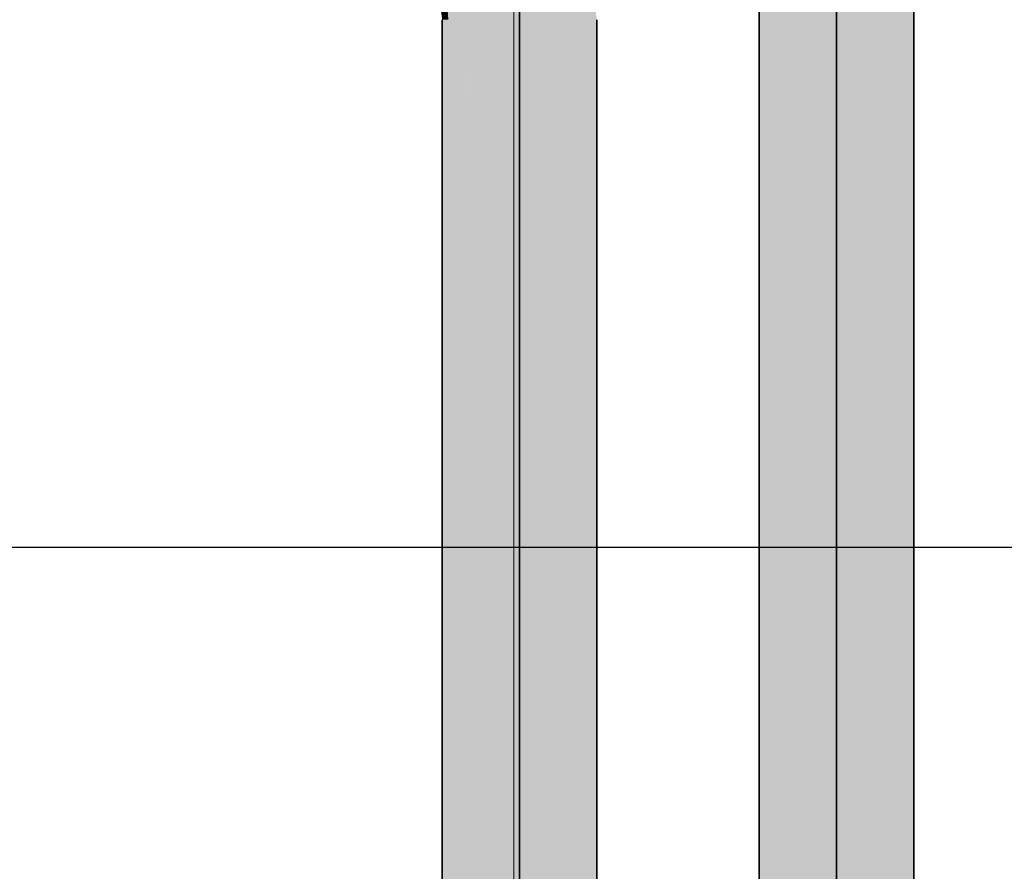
# Model space of a CAD drawing. Extents: x -459 to 541, y -543 to 550.
# Tile 468 of 577: x 187 to 203, y 315 to 328. Entities that reach past the tile are written whole.
import ezdxf
from ezdxf.lldxf.tags import DXFTag

# ---------------------------------------------------------------- set-up
doc = ezdxf.new("R2010")
doc.units = 0
doc.layers.get('0').update_dxf_attribs({"lineweight": 35})
doc.layers.add('0-Shading', color=7, linetype='Continuous', lineweight=35)
doc.layers.add('5_UG-BESTAND', color=7, linetype='Continuous', lineweight=25)
for name, color, linetype, lineweight, true_color in [('H_Ruecklauf', 5, 'Continuous', 35, 0x0000ff), ('H_Vorlauf', 1, 'Continuous', 35, 0xff0000), ('X_Schnittangaben', 7, 'Continuous', 25, 0xc0c0c0)]:
    doc.layers.add(name, color=color, linetype=linetype, lineweight=lineweight, true_color=true_color)
tags = doc.linetypes.add('STRICHPUNKT2', pattern=[12.7, 6.35, -3.175, 0, -3.175]).pattern_tags.tags
tags[10:11] = [DXFTag(74, 4), DXFTag(75, 0), DXFTag(340, '0'), DXFTag(46, 0.0), DXFTag(50, 0.0), DXFTag(44, 0.0), DXFTag(45, 0.0)]
tags[8:9] = [DXFTag(74, 4), DXFTag(75, 0), DXFTag(340, '0'), DXFTag(46, 0.0), DXFTag(50, 0.0), DXFTag(44, 0.0), DXFTag(45, 0.0)]
tags[6:7] = [DXFTag(74, 4), DXFTag(75, 0), DXFTag(340, '0'), DXFTag(46, 0.0), DXFTag(50, 0.0), DXFTag(44, 0.0), DXFTag(45, 0.0)]
tags[4:5] = [DXFTag(74, 4), DXFTag(75, 0), DXFTag(340, '0'), DXFTag(46, 0.0), DXFTag(50, 0.0), DXFTag(44, 0.0), DXFTag(45, 0.0)]
tags = doc.linetypes.add('STRICHPUNKT2_S5', pattern=[0.01, 0.008, -0.001, 0, -0.001]).pattern_tags.tags
tags[10:11] = [DXFTag(74, 4), DXFTag(75, 0), DXFTag(340, '0'), DXFTag(46, 1.0), DXFTag(50, 0.0), DXFTag(44, 0.0), DXFTag(45, 0.0)]
tags[8:9] = [DXFTag(74, 4), DXFTag(75, 0), DXFTag(340, '0'), DXFTag(46, 1.0), DXFTag(50, 0.0), DXFTag(44, 0.0), DXFTag(45, 0.0)]
tags[6:7] = [DXFTag(74, 4), DXFTag(75, 0), DXFTag(340, '0'), DXFTag(46, 1.0), DXFTag(50, 0.0), DXFTag(44, 0.0), DXFTag(45, 0.0)]
tags[4:5] = [DXFTag(74, 4), DXFTag(75, 0), DXFTag(340, '0'), DXFTag(46, 1.0), DXFTag(50, 0.0), DXFTag(44, 0.0), DXFTag(45, 0.0)]

# ---------------------------------------------------------------- blocks, each defined once
blk = doc.blocks.new('Shading-A07ALAKV1N', base_point=(152.569, 260.296))
at = {"layer": '0-Shading', "color": 174, "true_color": 0x0000b0}
for points in [[(198.891, 327.017), (199.013, 329.252), (198.988, 332.055), (199.013, 332.055)], [(198.891, 327.017), (198.988, 332.055), (198.891, 331.487)], [(201.126, 329.252), (201.248, 327.017), (201.15, 332.055), (201.248, 331.487)], [(198.891, 300.642), (199.013, 300.248), (198.891, 327.017), (199.013, 329.252)], [(201.126, 295.146), (201.248, 294.953), (201.126, 329.252), (201.248, 327.017)]]:
    blk.add_solid(points, dxfattribs=at)
at = {"layer": '0-Shading', "color": 172, "true_color": 0x0000e4}
for points in [[(199.207, 331.171), (199.207, 317.245), (199.358, 332.055), (199.273, 313.813)], [(199.358, 332.055), (199.273, 313.813), (199.459, 332.055), (199.459, 304.14)], [(200.679, 296.072), (200.932, 295.528), (200.78, 332.055), (200.932, 331.171)], [(200.679, 296.072), (200.78, 332.055), (200.679, 332.055)], [(199.207, 317.245), (199.207, 299.694), (199.273, 313.813)]]:
    blk.add_solid(points, dxfattribs=at)
at = {"layer": '0-Shading', "color": 5, "true_color": 0x0000f5}
for points in [[(199.636, 298.565), (199.459, 332.055), (199.459, 304.14)], [(199.459, 332.055), (199.636, 298.565), (199.753, 331.027), (199.753, 298.266)], [(200.679, 296.072), (200.679, 332.055), (200.385, 296.741), (200.385, 332.055)]]:
    blk.add_solid(points, dxfattribs=at)
at = {"layer": '0-Shading', "color": 5, "true_color": 0x0000fd}
for points in [[(200.069, 297.489), (200.069, 332.055), (199.753, 298.266), (199.753, 332.055)], [(200.385, 296.741), (200.385, 332.055), (200.069, 297.489), (200.069, 332.055)]]:
    blk.add_solid(points, dxfattribs=at)
at = {"layer": '0-Shading', "color": 174, "true_color": 0x000090}
for points in [[(198.849, 324.618), (198.891, 327.017), (198.849, 330.724), (198.891, 331.487)], [(201.248, 327.017), (201.289, 324.618), (201.248, 331.487), (201.289, 330.724)], [(198.849, 300.851), (198.891, 300.642), (198.849, 324.618), (198.891, 327.017)], [(201.248, 294.953), (201.289, 294.96), (201.248, 327.017), (201.289, 324.618)]]:
    blk.add_solid(points, dxfattribs=at)
at = {"layer": '0-Shading', "color": 172, "true_color": 0x0000cd}
for points in [[(199.207, 317.245), (199.207, 331.171), (199.056, 329.684)], [(200.932, 295.528), (201.126, 295.146), (200.932, 331.171), (201.126, 329.252)], [(199.013, 329.252), (199.207, 317.245), (199.056, 329.684)], [(199.013, 329.252), (199.013, 300.248), (199.207, 317.245), (199.207, 299.694)]]:
    blk.add_solid(points, dxfattribs=at)
blk = doc.blocks.new('Shading-A07ALAKX1N', base_point=(152.549, 262.235))
at = {"layer": '0-Shading', "color": 12, "true_color": 0xe40000}
for points in [[(195.84, 328.752), (195.596, 328.687), (195.932, 328.055), (195.679, 328.055)], [(194.418, 328.371), (194.174, 328.306), (194.459, 328.055), (194.207, 328.055)], [(194.459, 327.266), (194.459, 328.055), (194.207, 328.055)], [(194.207, 327.378), (194.459, 326.068), (194.207, 328.055), (194.459, 327.266)], [(195.932, 314.95), (195.932, 328.055), (195.679, 318.788), (195.679, 328.055)], [(194.207, 327.378), (194.207, 327.171), (194.225, 327.28)], [(194.207, 327.171), (194.459, 326.068), (194.225, 327.28)], [(194.207, 327.171), (194.207, 311.765), (194.459, 326.068), (194.459, 311.089)], [(195.679, 317.999), (195.932, 314.95), (195.679, 318.788)], [(195.679, 316.801), (195.932, 314.272), (195.679, 317.999), (195.932, 314.95)], [(195.679, 308.143), (195.932, 307.599), (195.679, 316.801), (195.932, 314.272)]]:
    blk.add_solid(points, dxfattribs=at)
at = {"layer": '0-Shading', "color": 12, "true_color": 0xcc0000}
for points in [[(196.027, 328.802), (195.84, 328.752), (196.126, 328.055), (195.932, 328.055)], [(194.174, 328.306), (193.986, 328.255), (194.207, 328.055), (194.013, 328.055)]]:
    blk.add_solid(points, dxfattribs=at)
at = {"layer": '0-Shading', "color": 14, "true_color": 0xaf0000}
for points in [[(196.051, 328.809), (196.027, 328.802), (196.191, 328.055), (196.126, 328.055)], [(196.248, 328.055), (196.145, 328.834), (196.191, 328.055), (196.051, 328.809)], [(193.933, 328.241), (193.869, 328.224), (193.947, 328.055), (193.891, 328.055)], [(194.013, 328.055), (193.986, 328.255), (193.947, 328.055), (193.933, 328.241)]]:
    blk.add_solid(points, dxfattribs=at)
at = {"layer": '0-Shading', "color": 14, "true_color": 0x900000}
for points in [[(196.185, 328.845), (196.145, 328.834), (196.289, 328.055), (196.248, 328.055)], [(193.869, 328.224), (193.828, 328.213), (193.891, 328.055), (193.849, 328.055)], [(193.891, 327.017), (193.891, 328.055), (193.849, 324.618), (193.849, 328.055)], [(196.289, 324.618), (196.289, 328.055), (196.248, 327.017), (196.248, 328.055)], [(193.849, 324.618), (193.849, 320.618), (193.891, 327.017), (193.891, 323.017)], [(196.248, 327.017), (196.248, 310.153), (196.289, 324.618), (196.289, 308.844)], [(193.849, 320.618), (193.849, 312.922), (193.891, 323.017), (193.891, 312.714)]]:
    blk.add_solid(points, dxfattribs=at)
at = {"layer": '0-Shading', "color": 1, "true_color": 0xfd0000}
for points in [[(195.312, 328.611), (195.007, 328.529), (195.385, 328.055), (195.069, 328.055)], [(195.007, 328.529), (194.702, 328.447), (195.069, 328.055), (194.753, 328.055)], [(195.069, 326.419), (195.069, 328.055), (194.753, 328.055)], [(194.753, 327.027), (195.069, 325.04), (194.753, 328.055), (195.069, 326.419)], [(195.385, 323.258), (195.385, 328.055), (195.069, 328.055)], [(195.069, 326.419), (195.385, 323.258), (195.069, 328.055)], [(194.753, 325.741), (195.069, 323.585), (194.753, 327.027), (195.069, 325.04)], [(195.069, 325.04), (195.385, 322.23), (195.069, 326.419), (195.385, 323.258)], [(194.753, 324.217), (195.069, 321.949), (194.753, 325.741), (195.069, 323.585)], [(195.069, 323.585), (195.385, 320.945), (195.069, 325.04), (195.385, 322.23)], [(194.753, 310.337), (195.069, 309.56), (194.753, 324.217), (195.069, 321.949)], [(195.069, 321.949), (195.385, 319.42), (195.069, 323.585), (195.385, 320.945)], [(195.069, 309.56), (195.385, 308.812), (195.069, 321.949), (195.385, 319.42)]]:
    blk.add_solid(points, dxfattribs=at)
at = {"layer": '0-Shading', "color": 1, "true_color": 0xf50000}
for points in [[(195.596, 328.687), (195.312, 328.611), (195.679, 328.055), (195.385, 328.055)], [(194.702, 328.447), (194.418, 328.371), (194.753, 328.055), (194.459, 328.055)], [(194.753, 327.027), (194.753, 328.055), (194.459, 328.055)], [(194.459, 327.266), (194.753, 325.741), (194.459, 328.055), (194.753, 327.027)], [(195.679, 318.788), (195.679, 328.055), (195.385, 323.258), (195.385, 328.055)], [(194.459, 326.068), (194.753, 324.217), (194.459, 327.266), (194.753, 325.741)], [(194.459, 311.089), (194.753, 310.337), (194.459, 326.068), (194.753, 324.217)], [(195.385, 322.23), (195.679, 318.788), (195.385, 323.258)], [(195.385, 320.945), (195.679, 317.999), (195.385, 322.23), (195.679, 318.788)], [(195.385, 319.42), (195.679, 316.801), (195.385, 320.945), (195.679, 317.999)], [(195.385, 308.812), (195.679, 308.143), (195.385, 319.42), (195.679, 316.801)]]:
    blk.add_solid(points, dxfattribs=at)
at = {"layer": '0-Shading', "color": 14, "true_color": 0xb00000}
for points in [[(193.935, 327.826), (193.947, 328.055), (193.891, 328.055)], [(193.891, 327.017), (193.935, 327.826), (193.891, 328.055)], [(193.947, 328.055), (193.928, 327.706), (193.947, 327.812)], [(194.013, 328.055), (193.932, 323.765), (194.013, 325.252)], [(194.013, 328.055), (193.988, 328.055), (193.932, 323.765), (193.947, 327.812)], [(193.988, 328.055), (193.947, 328.055), (193.947, 327.812)], [(196.126, 328.055), (196.126, 312.005), (196.191, 328.055), (196.14, 311.787)], [(196.191, 328.055), (196.14, 311.787), (196.248, 327.017), (196.248, 310.153)], [(196.248, 327.017), (196.248, 328.055), (196.191, 328.055)], [(193.928, 327.706), (193.932, 323.765), (193.947, 327.812)], [(193.928, 327.706), (193.891, 327.017), (193.932, 323.765), (193.891, 323.017)], [(193.932, 323.765), (193.891, 312.714), (194.013, 325.252), (194.013, 312.319)], [(193.891, 323.017), (193.891, 312.714), (193.932, 323.765)]]:
    blk.add_solid(points, dxfattribs=at)
at = {"layer": '0-Shading', "color": 12, "true_color": 0xcd0000}
for points in [[(194.207, 327.378), (194.207, 328.055), (194.013, 328.055)], [(194.013, 328.055), (194.013, 325.252), (194.207, 327.378), (194.207, 327.171)], [(196.126, 312.005), (196.126, 328.055), (195.932, 314.95), (195.932, 328.055)], [(194.013, 325.252), (194.013, 312.319), (194.207, 327.171), (194.207, 311.765)], [(195.932, 314.272), (196.126, 312.005), (195.932, 314.95)]]:
    blk.add_solid(points, dxfattribs=at)
blk = doc.blocks.new('Schnitt-A07ALAQT1N', base_point=(-427.83, 202.397))
at = {"color": 0, "linetype": 'ByBlock', "lineweight": -2, "ltscale": 0.25}
blk.add_line((263.695, 319.722), (98.084, 319.722), dxfattribs=at)
blk = doc.blocks.new('Referenz-A07ALAR41N', base_point=(-170.808, 0))
at = {"layer": '5_UG-BESTAND', "color": 0, "linetype": 'STRICHPUNKT2_S5', "lineweight": 13, "ltscale": 0.13}
blk.add_line((194.981, 257.055), (194.981, 454.899), dxfattribs=at)
blk = doc.blocks.new('Rohr - 1703-A07ALBNM1N', base_point=(137.518, 263.296))
at = {"color": 0, "linetype": 'ByBlock', "lineweight": -2, "ltscale": 0.35}
blk.add_line((195.069, 329.885), (195.069, 277.213), dxfattribs=at)
blk = doc.blocks.new('Rohr - 1703-A07ALBVE1N', base_point=(137.518, 263.296))
at = {"color": 0, "linetype": 'ByBlock', "lineweight": -2, "ltscale": 0.35}
blk.add_line((200.069, 333.885), (200.069, 277.063), dxfattribs=at)
blk = doc.blocks.new('Geometrie-A07ALC2E1N', base_point=(-101.251, 241.343))
at = {"layer": 'H_Ruecklauf', "lineweight": -2}
for p, q in [((198.849, 332.055), (198.849, 263.126)), ((201.289, 263.126), (201.289, 332.055))]:
    blk.add_line(p, q, dxfattribs=at)
blk = doc.blocks.new('Geometrie-A07ALC2G1N', base_point=(-101.131, 241.343))
at = {"layer": 'H_Vorlauf', "lineweight": -2}
for p, q in [((193.849, 328.055), (193.849, 263.126)), ((196.289, 263.126), (196.289, 328.055))]:
    blk.add_line(p, q, dxfattribs=at)

msp = doc.modelspace()

# ---------------------------------------------------------------- block references
at = {"color": 251, "lineweight": 25, "ltscale": 0.25, "true_color": 0x585858}
msp.add_blockref('Referenz-A07ALAR41N', (-170.808, 0), dxfattribs=at)
for name, p in [('Shading-A07ALAKV1N', (152.569, 260.296)), ('Shading-A07ALAKX1N', (152.549, 262.235))]:
    msp.add_blockref(name, p)
at = {"linetype": 'Continuous', "ltscale": 0.35}
for name, p in [('Geometrie-A07ALC2E1N', (-101.251, 241.343)), ('Geometrie-A07ALC2G1N', (-101.131, 241.343))]:
    msp.add_blockref(name, p, dxfattribs=at)
at = {"layer": 'H_Ruecklauf', "ltscale": 0.35}
msp.add_blockref('Rohr - 1703-A07ALBVE1N', (137.518, 263.296), dxfattribs=at)
at = {"layer": 'H_Vorlauf', "ltscale": 0.35}
msp.add_blockref('Rohr - 1703-A07ALBNM1N', (137.518, 263.296), dxfattribs=at)
at = {"layer": 'X_Schnittangaben', "color": 1, "linetype": 'STRICHPUNKT2', "ltscale": 0.25, "true_color": 0xff0000}
msp.add_blockref('Schnitt-A07ALAQT1N', (-427.83, 202.397), dxfattribs=at)

doc.saveas('drawing.dxf')
